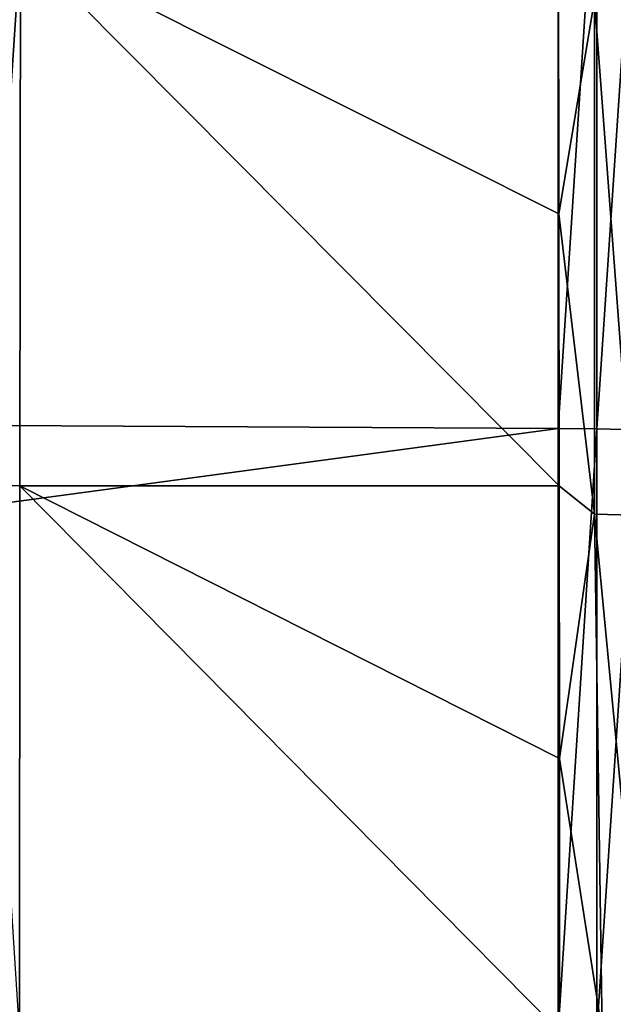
# Model space of a CAD drawing. Header units: metres. Extents: x -150 to 146, y -127 to 82.
# Tile 298 of 382: x 142.02 to 143.85, y 0.08 to 3.12. Entities that reach past the tile are written whole.
import ezdxf

# ---------------------------------------------------------------- set-up
doc = ezdxf.new("R2010")
doc.units = ezdxf.units.M
doc.layers.add('solid_ELLA_AP_WANNE_SW0001', color=7, linetype='CONTINUOUS')

msp = doc.modelspace()

# ---------------------------------------------------------------- linework, layer by layer
at = {"layer": 'solid_ELLA_AP_WANNE_SW0001'}
for points in [[(129.853088, 3.858704, 22.674004), (129.853088, 1.936225, 22.918356), (143.680511, 3.711792, 22.698515)], [(129.853088, 1.936225, 22.918356), (143.680511, 1.86187, 22.924517), (143.680511, 3.711792, 22.698515)], [(143.799866, 3.709547, 22.688652), (143.680511, 3.711792, 22.698515), (143.680511, 1.86187, 22.924517)], [(143.799866, 3.709547, 22.688652), (143.680511, 1.86187, 22.924517), (143.799805, 1.860797, 22.914766)], [(143.799866, 3.709547, 22.688652), (143.799805, 1.860797, 22.914766), (143.923126, 3.70433, 22.656107)], [(143.799805, 1.860797, 22.914766), (143.923141, 1.85828, 22.882206), (143.923126, 3.70433, 22.656107)], [(141.907608, 1.685908, -79.420135), (141.907547, 3.359975, -79.206749), (142.018539, 3.359812, -79.215721)], [(141.907608, 1.685908, -79.420135), (142.018539, 3.359812, -79.215721), (142.017014, 1.685366, -79.42881)], [(142.017014, 1.685366, -79.42881), (142.018539, 3.359812, -79.215721), (143.682983, 1.68543, -79.428802)], [(142.018539, 3.359812, -79.215721), (143.681458, 3.359936, -79.215698), (143.68219, 2.524799, -79.339943)], [(142.018539, 3.359812, -79.215721), (143.68219, 2.524799, -79.339943), (143.682983, 1.68543, -79.428802)], [(143.68219, 2.524799, -79.339943), (143.681458, 3.359936, -79.215698), (143.79213, 3.184557, -79.235924)], [(143.68219, 2.524799, -79.339943), (143.79213, 3.184557, -79.235924), (143.792053, 1.597306, -79.427505)], [(143.792053, 1.597306, -79.427505), (143.79213, 3.184557, -79.235924), (143.911819, 1.595056, -79.397713)], [(143.79213, 3.184557, -79.235924), (143.911819, 3.179865, -79.206131), (143.911819, 1.595056, -79.397713)], [(143.682983, 1.68543, -79.428802), (143.68219, 2.524799, -79.339943), (143.792053, 1.597306, -79.427505)], [(129.853088, 1.936225, 22.918356), (129.853088, 0, 23), (143.680511, 1.86187, 22.924517)], [(129.853088, 0, 23), (143.680511, 0, 23), (143.680511, 1.86187, 22.924517)], [(143.799805, 1.860797, 22.914766), (143.680511, 1.86187, 22.924517), (143.680511, 0, 23)], [(143.799805, 1.860797, 22.914766), (143.680511, 0, 23), (143.799438, -0.000006, 22.990545)], [(143.799805, 1.860797, 22.914766), (143.799438, -0.000006, 22.990545), (143.923141, 1.85828, 22.882206)], [(143.923141, 1.85828, 22.882206), (143.799438, -0.000006, 22.990545), (143.922073, -0.000005, 22.958553)], [(141.907608, 1.685908, -79.420135), (142.017014, 1.685366, -79.42881), (142.015259, 0.000001, -79.499939)], [(142.017014, 1.685366, -79.42881), (143.684738, 0.000001, -79.499939), (142.015259, 0.000001, -79.499939)], [(142.017014, 1.685366, -79.42881), (143.682983, 1.68543, -79.428802), (143.683838, 0.843328, -79.482155)], [(142.017014, 1.685366, -79.42881), (143.683838, 0.843328, -79.482155), (143.684738, 0.000001, -79.499939)], [(143.683838, 0.843328, -79.482155), (143.682983, 1.68543, -79.428802), (143.792053, 1.597306, -79.427505)], [(143.683838, 0.843328, -79.482155), (143.792053, 1.597306, -79.427505), (143.815811, 0.000005, -79.487625)], [(143.792053, 1.597306, -79.427505), (143.944656, 0.000004, -79.449974), (143.815811, 0.000005, -79.487625)], [(143.792053, 1.597306, -79.427505), (143.911819, 1.595056, -79.397713), (143.944656, 0.000004, -79.449974)], [(143.683838, 0.843328, -79.482155), (143.815811, 0.000005, -79.487625), (143.684738, 0.000001, -79.499939)]]:
    msp.add_3dface(points, dxfattribs=at)

doc.saveas('drawing.dxf')
